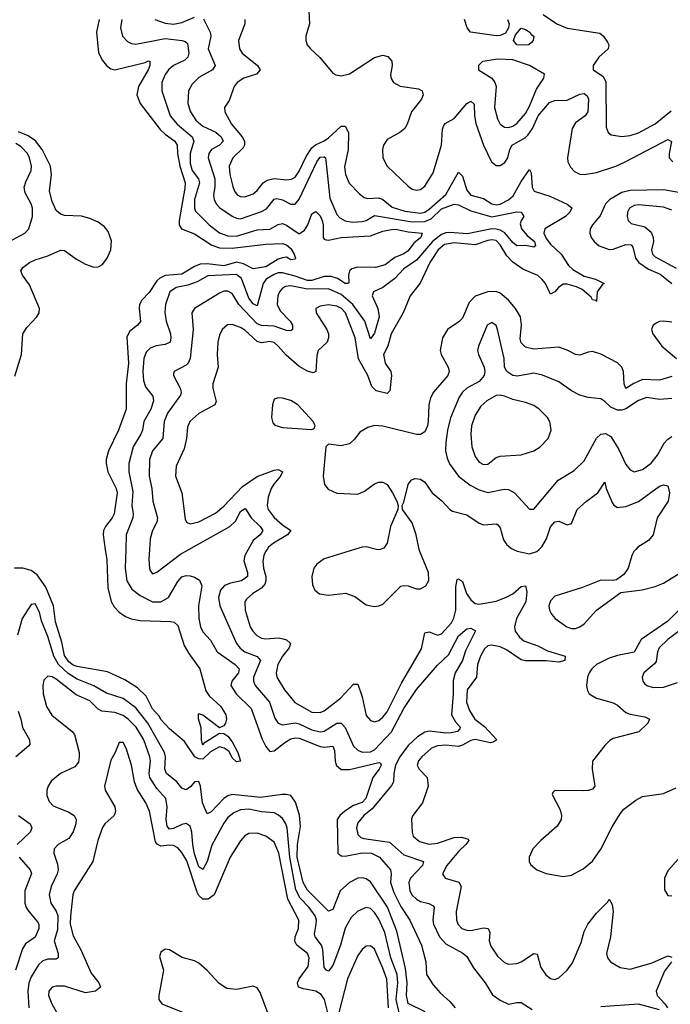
# Model space of a CAD drawing. Header units: inches. Extents: x 1843162 to 1959474, y 907081 to 1016326.
# Tile 311 of 656: x 1933955 to 1937062, y 917828 to 922529. Entities that reach past the tile are written whole.
import ezdxf

# ---------------------------------------------------------------- set-up
doc = ezdxf.new("R2010")
doc.units = ezdxf.units.IN
doc.header["$MEASUREMENT"] = 0
doc.layers.add('B9931', color=7, linetype='Continuous')
doc.layers.add('B9932', color=7, linetype='Continuous')

msp = doc.modelspace()

# ---------------------------------------------------------------- linework, layer by layer
at = {"layer": 'B9931', "color": 5}
for points, elevation in [([(1934364.1, 920000), (1934371.9, 919950), (1934376.5, 919816.5), (1934391.5, 919751.5), (1934405.7, 919725.7), (1934430, 919700.9), (1934460.1, 919680.1), (1934488.1, 919668.1), (1934530, 919659.8), (1934675.8, 919655.8), (1934692.8, 919652.8), (1934710, 919637.3), (1934741.2, 919541.2), (1934762.8, 919502.8), (1934814.9, 919430), (1934844.6, 919324.6), (1934860.4, 919300.4), (1934916.5, 919250), (1934939.1, 919210), (1934942.8, 919190), (1934938, 919170), (1934930, 919158), (1934910, 919148), (1934830, 919208.7), (1934810, 919215.3), (1934807.3, 919212.7), (1934807.7, 919192.3), (1934820.5, 919150), (1934822.4, 919090), (1934827.3, 919070), (1934830, 919066.8), (1934841.2, 919078.8), (1934910, 919122.8), (1934930, 919121), (1934950, 919107.3), (1934970, 919080.7), (1934996.5, 919030), (1935010, 918988), (1934990, 918985.1), (1934970, 919004.5), (1934955.4, 919035.4), (1934931.3, 919051.3), (1934910, 919057.6), (1934866.9, 919033.1), (1934830, 918997.7), (1934810, 919000.2), (1934791.2, 919010), (1934742, 919082), (1934670, 919142.9), (1934630, 919187.1), (1934622.3, 919202.3), (1934590, 919239.1), (1934559.1, 919299.1), (1934518.2, 919338.2), (1934457, 919377), (1934375, 919415), (1934230, 919440.8), (1934210, 919447.4), (1934190, 919462.9), (1934170, 919492.8), (1934156.7, 919556.7), (1934126.7, 919653.3), (1934116.7, 919730), (1934080, 919820), (1934038.5, 919878.5), (1934010, 919899.5), (1933970, 919910.7), (1933930, 919909.9)], 520), ([(1934461.8, 920000), (1934459.1, 919910), (1934466.5, 919850), (1934490.1, 919810.1), (1934530, 919779.6), (1934590, 919749.5), (1934630, 919749), (1934666.3, 919770), (1934710, 919847.3), (1934730, 919869.3), (1934750, 919875), (1934770, 919873.6), (1934790, 919867.5), (1934813.3, 919853.3), (1934825.5, 919825.5), (1934809.1, 919730), (1934811.1, 919670), (1934818.8, 919630), (1934830, 919606.4), (1934866.7, 919566.7), (1934898.9, 919510), (1934984.1, 919450), (1935002.9, 919430), (1934999.9, 919410), (1934968, 919370), (1934963, 919350), (1934989.5, 919310), (1935060.6, 919240.6), (1935113.6, 919093.6), (1935130, 919059.1), (1935150, 919035.6), (1935170, 919038), (1935222, 919078), (1935250, 919094.7), (1935270, 919100.8), (1935290, 919098.1), (1935390, 919058.5), (1935410, 919055.9), (1935450, 919060.2), (1935459.1, 919039.1), (1935461, 918990), (1935466.1, 918970), (1935490, 918948.3), (1935530, 918948.1), (1935670, 918982.2), (1935678.4, 918978.4), (1935681.7, 918970), (1935671.5, 918950), (1935641.2, 918910), (1935608.4, 918810), (1935590, 918790.9), (1935550, 918776.7), (1935508, 918750), (1935484, 918730), (1935471.5, 918710), (1935473.8, 918550), (1935490, 918536.8), (1935510, 918535.8), (1935590, 918551.6), (1935635.6, 918550), (1935674.1, 918530), (1935725.5, 918470), (1935728.9, 918450), (1935725.9, 918410), (1935741.8, 918361.8), (1935775.4, 918295.4), (1935818.6, 918230), (1935873.8, 918110), (1935895, 918030), (1935897.4, 917970), (1935930, 917920.7), (1935962.4, 917882.4), (1936010, 917841.3), (1936035.5, 917810)], 540), ([(1934575.4, 920000), (1934572.7, 919952.7), (1934574.7, 919910), (1934579.1, 919899.1), (1934590, 919883.6), (1934610, 919891.7), (1934722.8, 919977.2), (1934763.3, 920000)], 560), ([(1935046.7, 920000), (1935030.1, 919970), (1935025, 919945), (1935042.4, 919890), (1935042.7, 919870), (1935014.2, 919850), (1934961.6, 919838.4), (1934932.9, 919827.1), (1934914, 919806), (1934904, 919770), (1934910.8, 919730), (1934991.2, 919550), (1935008, 919528), (1935030, 919511.2), (1935089.2, 919489.2), (1935105.3, 919470), (1935072.6, 919390), (1935072.3, 919370), (1935079.2, 919350), (1935147.5, 919270), (1935174.1, 919194.1), (1935190.1, 919170.1), (1935210, 919161.9), (1935270, 919171.9), (1935290, 919167.7), (1935350, 919137.5), (1935390, 919128), (1935410, 919131.8), (1935470, 919170.5), (1935490, 919170.1), (1935509.8, 919149.8), (1935550, 919059.7), (1935570, 919041.1), (1935590, 919032.3), (1935630, 919033.8), (1935650, 919042), (1935730, 919128.4), (1935790, 919240.4), (1935850, 919330.9), (1935950, 919447.1), (1936003, 919497), (1936050, 919586.7), (1936090, 919620.7), (1936110, 919623.2), (1936131.2, 919611.2), (1936084.7, 919515.3), (1936070.5, 919470), (1936035.1, 919410), (1936025.5, 919374.5), (1936025.6, 919310), (1936017, 919210), (1936035.8, 919175.8), (1936059.7, 919150), (1936056.5, 919143.5), (1936046, 919130), (1936016.3, 919123.7), (1935990, 919122.2), (1935912, 919132), (1935890, 919127.2), (1935854.7, 919105.3), (1935810, 919063.6), (1935770.1, 919010), (1935750.4, 918970), (1935742.3, 918930), (1935740.2, 918890), (1935730, 918872.4), (1935639, 918761), (1935598.2, 918730), (1935570, 918694.5), (1935563.6, 918670), (1935570, 918638), (1935584, 918624), (1935599, 918619), (1935721.3, 918601.3), (1935790, 918541.7), (1935883.7, 918510), (1935878.8, 918490), (1935821.5, 918430), (1935813.3, 918410), (1935818.6, 918370), (1935830, 918349.4), (1935850, 918329.5), (1935870, 918318.9), (1935909.5, 918309.5), (1935930, 918298.3), (1935934.6, 918290), (1935927.9, 918230), (1935931.8, 918210), (1935959.6, 918150), (1935990, 918116.4), (1936072, 918072), (1936090, 918055.3), (1936122.1, 918002.1), (1936178.2, 917930), (1936213.6, 917873.6), (1936250, 917846.9), (1936290, 917827.9), (1936330, 917836.9), (1936350, 917836.5), (1936402.7, 917802.7)], 560), ([(1935136.4, 920000), (1935129.6, 919990), (1935120.6, 919970), (1935116.3, 919943.7), (1935119, 919910), (1935130.9, 919870), (1935131.3, 919850), (1935126, 919834), (1935110, 919814.8), (1935069.1, 919790), (1935037.9, 919762.1), (1935030.9, 919749.1), (1935031.9, 919710), (1935055.9, 919630), (1935068.7, 919608.7), (1935088.4, 919588.4), (1935110, 919576.6), (1935130, 919572.7), (1935190, 919577.1), (1935213.4, 919573.4), (1935230, 919568), (1935248, 919550), (1935241.8, 919530), (1935210.6, 919490), (1935188.8, 919450), (1935180.4, 919410), (1935183.6, 919390), (1935219.5, 919330), (1935268.9, 919268.9), (1935350, 919222.9), (1935390, 919221.2), (1935410, 919229.5), (1935487.2, 919290), (1935550, 919356.1), (1935570, 919357.1), (1935590, 919295.5), (1935610, 919206.7), (1935630, 919182.4), (1935650, 919176.2), (1935670, 919182.7), (1935690, 919199), (1935710, 919224.3), (1935778.5, 919361.5), (1935874.3, 919525.7), (1935890, 919601.1), (1935910, 919606.4), (1935950, 919591.1), (1935970, 919596.4), (1936017.9, 919650), (1936028.8, 919671.2), (1936037.8, 919710), (1936038.5, 919821.5), (1936044.6, 919855.4), (1936050, 919858.8), (1936070, 919846.3), (1936089.5, 919790), (1936110, 919758.9), (1936130, 919741.5), (1936150, 919738.9), (1936230, 919753.2), (1936274.7, 919770), (1936310, 919787.7), (1936350, 919823.1), (1936370, 919825.5), (1936376.6, 919796.6), (1936371.7, 919750), (1936327.4, 919670), (1936317.8, 919630), (1936321.5, 919610), (1936341.3, 919581.2), (1936362.8, 919562.8), (1936430, 919538.8), (1936475.2, 919515.2), (1936559.6, 919490), (1936559, 919470), (1936530, 919461.2), (1936470, 919467.9), (1936370, 919467.4), (1936350, 919473.3), (1936280.1, 919520.1), (1936250, 919534.4), (1936210, 919543), (1936190, 919539), (1936174.5, 919525.5), (1936155.1, 919490), (1936141.5, 919450), (1936136.1, 919390), (1936091.7, 919330), (1936088.8, 919270), (1936102.6, 919230), (1936128.6, 919190), (1936174.8, 919154.8), (1936233, 919090), (1936219.6, 919080.4), (1936203.7, 919076.3), (1936130, 919091.4), (1936110, 919086.9), (1936070, 919064.7), (1936050, 919059.5), (1935990, 919065.1), (1935950, 919061.5), (1935922, 919050), (1935875.8, 919010), (1935859.7, 918990), (1935852.8, 918970), (1935862.3, 918950), (1935900.9, 918910), (1935906.4, 918870), (1935878.3, 918790), (1935832.6, 918730), (1935826.8, 918713.2), (1935828.7, 918650), (1935833.5, 918630), (1935864.5, 918604.5), (1935910, 918592), (1935950, 918596.9), (1936030, 918623.9), (1936065.7, 918625.7), (1936096.1, 918616.1), (1936100.3, 918610), (1936085.6, 918590), (1936050, 918557.3), (1935995, 918490), (1935974.7, 918450), (1935986.4, 918430), (1936051.5, 918411.5), (1936062.9, 918390), (1936039.3, 918270), (1936040.7, 918230), (1936048.4, 918208.4), (1936066.2, 918190), (1936090, 918181), (1936110, 918180.1), (1936170, 918192.2), (1936192.3, 918190), (1936200.4, 918170), (1936197.8, 918130), (1936204.6, 918104.6), (1936237.3, 918057.3), (1936270, 918027.6), (1936290, 918019.8), (1936330, 918022.5), (1936350, 918030.1), (1936410, 918070.2), (1936426.6, 918066.6), (1936444.1, 918004.1), (1936468.2, 917968.2), (1936490, 917951), (1936510, 917945.6), (1936530, 917953.6), (1936569.9, 917990), (1936595, 918025), (1936636.7, 918123.3), (1936650, 918175.3), (1936668.4, 918210), (1936710, 918262.6), (1936763.2, 918316.8), (1936770, 918330.4), (1936784.2, 918304.2), (1936788.7, 918270), (1936776.8, 918150), (1936757.6, 918070), (1936762.6, 918050), (1936776.5, 918030), (1936823, 918003), (1936870, 917995.7), (1936974.9, 918025.1), (1937050, 918058.6), (1937070, 918053.4)], 580), ([(1935554.3, 920000), (1935410, 919954.9), (1935374, 919930), (1935359.2, 919910), (1935351.1, 919870), (1935353.8, 919830), (1935364.7, 919804.7), (1935387.3, 919787.3), (1935430, 919781.8), (1935510.7, 919790.7), (1935554.9, 919774.9), (1935610, 919735.6), (1935647.9, 919727.9), (1935670, 919730.3), (1935690, 919738.9), (1935776.1, 919823.9), (1935790, 919828.1), (1935810, 919825.8), (1935850, 919811.6), (1935869.1, 919810.9), (1935894.8, 919825.2), (1935908.7, 919851.3), (1935907.4, 919890), (1935865.7, 919990), (1935863.5, 920000)], 620), ([(1935677.1, 920000), (1935670, 919997.6), (1935659.9, 920000)], 620), ([(1936313.7, 920000), (1936331.4, 919991.4), (1936390, 919978.2), (1936425.5, 919990), (1936436.2, 920000)], 620), ([(1936897.6, 920000), (1936888.6, 919990), (1936878.4, 919970), (1936861.2, 919910), (1936839.6, 919880.4), (1936805.7, 919854.3), (1936790, 919850.8), (1936730, 919853.6), (1936642.3, 919817.7), (1936510, 919776.2), (1936490, 919754.6), (1936482.7, 919730), (1936484.6, 919710), (1936494.1, 919690), (1936512.3, 919670), (1936567.7, 919630), (1936590, 919622.6), (1936610, 919622.7), (1936630, 919629.6), (1936650, 919644.3), (1936709.9, 919710.1), (1936825.2, 919794.8), (1936927.3, 919807.3), (1936990, 919823.1), (1937030, 919839.1), (1937130, 919900.1)], 620), ([(1935892.3, 917792.3), (1935810, 917832), (1935802.5, 917870), (1935806, 917930), (1935798.3, 917998.3), (1935756.2, 918176.2), (1935711.6, 918291.6), (1935630, 918412.6), (1935610, 918426.9), (1935590, 918431.7), (1935570, 918429.3), (1935530, 918408.7), (1935486.1, 918370), (1935450, 918280.3), (1935430, 918273), (1935330, 918373.2), (1935309.1, 918410), (1935280.9, 918530), (1935281.2, 918590), (1935296.4, 918676.4), (1935290.9, 918730.9), (1935272.2, 918792.2), (1935250, 918824.1), (1935230, 918829.9), (1935209.4, 918829.4), (1935105.5, 918814.5), (1934970, 918829.2), (1934950, 918823.8), (1934929.8, 918810.2), (1934870, 918746.8), (1934850, 918736.9), (1934827.6, 918790), (1934819.2, 918870), (1934810, 918890.8), (1934790, 918889.7), (1934772.9, 918867.1), (1934750, 918851.7), (1934730, 918859.3), (1934706.3, 918890), (1934656.5, 918930), (1934647.8, 918950), (1934651.8, 919010), (1934647.3, 919030), (1934567.3, 919170), (1934510, 919242.7), (1934450, 919288.3), (1934370, 919312.6), (1934309, 919349), (1934230, 919380.4), (1934186.7, 919406.7), (1934141, 919450), (1934118.4, 919490), (1934090, 919583.5), (1934059.4, 919659.4), (1934050, 919699.5), (1934030, 919739.7), (1934010, 919736.3), (1933967.2, 919670), (1933944.2, 919590)], 540), ([(1937110, 919717.6), (1937050, 919657.7), (1936923.3, 919570), (1936890.1, 919509.9), (1936810, 919493.9), (1936770, 919480.4), (1936710, 919449.5), (1936688, 919430), (1936674.2, 919410), (1936666.1, 919390), (1936662.5, 919350), (1936665.9, 919325.9), (1936675.3, 919310), (1936710.4, 919290), (1936790, 919267.9), (1936810, 919256.4), (1936850, 919221.3), (1936870, 919213.2), (1936940.3, 919200.3), (1936962, 919190), (1936954.7, 919170), (1936912, 919128), (1936790, 919097.2), (1936772.8, 919087.2), (1936750, 919064.2), (1936691, 918989), (1936688.3, 918950), (1936701.5, 918870), (1936690, 918855.3), (1936671.6, 918848.4), (1936647.3, 918847.3), (1936510.7, 918849.3), (1936501.1, 918838.9), (1936497.3, 918830), (1936536.6, 918756.6), (1936543.1, 918730), (1936541.5, 918710), (1936522.3, 918677.7), (1936443.6, 918610), (1936405.5, 918570), (1936388.1, 918530), (1936387.9, 918510), (1936395.1, 918495.1), (1936424.4, 918470), (1936470, 918452.9), (1936550, 918438), (1936590, 918443.8), (1936645.9, 918474.1), (1936690, 918511.1), (1936730, 918568.2), (1936784.5, 918675.5), (1936822.1, 918737.9), (1936840.8, 918759.2), (1936898, 918802), (1936930, 918819.8), (1937030, 918835), (1937090, 918861.4)], 620), ([(1937150, 919644.9), (1937050, 919570.4), (1937009.4, 919530.6), (1937000.4, 919510), (1936994.7, 919465.3), (1936986.7, 919453.3), (1936936, 919410), (1936927.2, 919390), (1936930.4, 919370), (1936939.4, 919359.4), (1936950.5, 919350), (1936980.2, 919340.2), (1937030, 919341.6), (1937095.7, 919364.3)], 640), ([(1935767.1, 917787.1), (1935752.4, 917850), (1935760.9, 917930), (1935757.1, 917970), (1935727.2, 918050), (1935699.2, 918170), (1935670, 918233.8), (1935650, 918265.7), (1935630, 918284.8), (1935610, 918289.8), (1935570, 918271.6), (1935537.8, 918242.2), (1935510, 918191.1), (1935487.9, 918110), (1935450, 918012.6), (1935430, 917985.4), (1935420.9, 917990), (1935410, 918002.7), (1935402.8, 918090), (1935397, 918110), (1935366.7, 918150), (1935362.8, 918162.8), (1935371.2, 918210), (1935371.9, 918230), (1935366.5, 918250), (1935338.3, 918290), (1935294.6, 918334.6), (1935274, 918374), (1935245.9, 918530), (1935232.4, 918670), (1935226.2, 918690), (1935210, 918714.5), (1935191.3, 918731.3), (1935170, 918741.7), (1935110, 918746.6), (1935050, 918759.5), (1935010, 918756.4), (1934978.5, 918741.5), (1934950, 918719.1), (1934930, 918693.2), (1934873, 918587), (1934851, 918510), (1934830, 918471.6), (1934810, 918484.6), (1934790, 918546.8), (1934781.7, 918590), (1934777.9, 918650), (1934770, 918677.6), (1934750, 918691.3), (1934730, 918686.9), (1934690, 918666.8), (1934670, 918664.7), (1934659, 918679), (1934654.6, 918710), (1934660.3, 918770), (1934653.2, 918810), (1934610, 918858), (1934577.4, 918910), (1934573.3, 918930), (1934579.7, 918990), (1934576.4, 919010), (1934548.5, 919090), (1934511.5, 919151.5), (1934473.8, 919190), (1934450, 919207), (1934410, 919220.9), (1934347, 919227), (1934330, 919237.6), (1934290, 919276.2), (1934225.3, 919305.3), (1934130, 919380.9), (1934110, 919391.4), (1934090, 919394.5), (1934070, 919375.1), (1934065.4, 919350), (1934067.2, 919310), (1934084.1, 919250), (1934109, 919209), (1934206, 919130), (1934216.6, 919116.6), (1934238.9, 919030), (1934240.1, 919010), (1934235.4, 918984.6), (1934218.7, 918961.3), (1934150, 918929.8), (1934106.4, 918893.6), (1934091, 918870), (1934085.4, 918850), (1934085.2, 918825.2), (1934096, 918796), (1934115.1, 918775.1), (1934190, 918745), (1934214.9, 918730), (1934224.7, 918710), (1934224, 918690), (1934210, 918651.3), (1934190, 918619.8), (1934139.5, 918590), (1934120.3, 918570), (1934118.5, 918550), (1934136.4, 918496.4), (1934139.2, 918470), (1934134.3, 918450), (1934105.9, 918390), (1934095.6, 918350), (1934103.9, 918310), (1934130, 918272.7), (1934136.9, 918250), (1934136.2, 918183.8), (1934120.4, 918130), (1934138.4, 918070), (1934139, 918050), (1934130, 918042.8), (1934090, 918043.4), (1934065.2, 918034.8), (1934044.4, 918015.6), (1934010, 917958.9), (1933999.3, 917930), (1933994, 917890), (1933999.2, 917810)], 560), ([(1933947.6, 919227.6), (1933961.4, 919190), (1933968.8, 919150), (1934002.8, 919090), (1934003.7, 919070), (1933998.6, 919061.4), (1933937.1, 919010)], 540), ([(1935430, 917774.2), (1935410.3, 917850), (1935394.5, 917874.5), (1935370, 917890.9), (1935310, 917901.5), (1935286.8, 917910), (1935281.9, 917930), (1935290.4, 917950), (1935332.6, 918007.4), (1935337, 918050), (1935330, 918070.6), (1935278.7, 918110), (1935268.8, 918128.8), (1935271.2, 918150), (1935286.6, 918190), (1935288.2, 918230), (1935235.8, 918330), (1935193.1, 918550), (1935170, 918601.8), (1935130.4, 918630.4), (1935090, 918644.1), (1935050, 918642.6), (1935030, 918631.5), (1935010, 918608.7), (1934960.5, 918530), (1934884.6, 918350), (1934855.6, 918330), (1934829.2, 918330), (1934810, 918347.4), (1934802.9, 918362.9), (1934752.7, 918512.7), (1934730, 918552.4), (1934710, 918574.2), (1934690, 918585.7), (1934670, 918588), (1934630, 918583.3), (1934611.8, 918591.8), (1934603.3, 918603.3), (1934575.8, 918750), (1934557.3, 918790), (1934515.7, 918855.7), (1934503.8, 918890), (1934489.2, 918969.2), (1934463.5, 919050), (1934450, 919078.4), (1934430, 919077.2), (1934412, 919030), (1934390, 918994), (1934360.2, 918870), (1934363.9, 918850), (1934409.2, 918770), (1934412.9, 918750), (1934410, 918739.3), (1934407.1, 918730), (1934361.6, 918690), (1934350, 918671.2), (1934328.8, 918610), (1934304.4, 918510), (1934216.1, 918370), (1934208.5, 918350), (1934197.6, 918250), (1934197, 918210), (1934210, 918155.3), (1934247.5, 918087.5), (1934296, 917976), (1934333.6, 917930), (1934340.9, 917910), (1934317.4, 917890), (1934270, 917882.2), (1934170, 917913.8), (1934130, 917915), (1934111.1, 917908.9), (1934101.1, 917898.9), (1934094.3, 917890), (1934093.6, 917870), (1934108.5, 917830), (1934153.1, 917750)], 580), ([(1933950.2, 918730), (1934006, 918690), (1934013.8, 918670), (1934005.7, 918650), (1933943.2, 918590)], 540), ([(1933952.8, 918530), (1934006, 918470), (1934012.1, 918452.1), (1933980.4, 918370), (1933979.5, 918310), (1933985.6, 918290), (1933998.8, 918270), (1934040.8, 918220.8), (1934046.4, 918210), (1934047.4, 918190), (1934030, 918148.5), (1933983.2, 918116.8), (1933968, 918092), (1933935.3, 917990)], 540), ([(1937098.9, 918521.1), (1937050, 918465.6), (1937034.4, 918430), (1937034.7, 918374.7), (1937050, 918346.7), (1937070, 918344.9)], 620), ([(1935147.3, 917770), (1935104.4, 917884.4), (1935090, 917906), (1935070, 917913.7), (1934990, 917898.3), (1934943.8, 917903.8), (1934907.6, 917927.6), (1934850, 917989.8), (1934810, 918024), (1934790, 918035), (1934730.8, 918050.8), (1934670, 918087.8), (1934650, 918091.5), (1934630, 918077), (1934623.6, 918056.4), (1934642, 917990), (1934619.7, 917870), (1934619.6, 917850), (1934634, 917830), (1934733, 917790)], 620), ([(1935715.9, 917810), (1935707.9, 917947.9), (1935690, 918000.8), (1935650, 918090.9), (1935630, 918107.6), (1935610, 918104.5), (1935590, 918089.8), (1935570, 918061), (1935520.1, 917950), (1935478.3, 917781.7)], 580), ([(1937067.9, 918030), (1937033.8, 917986.2), (1936994, 917890), (1936999.3, 917870), (1937036.5, 917830), (1937048.4, 917810)], 580), ([(1937010, 917801.6), (1936910, 917828.1), (1936730, 917815.9)], 580)]:
    msp.add_lwpolyline(points, dxfattribs=dict(at, elevation=elevation))
at = {"layer": 'B9932', "color": 5}
for points, elevation in [([(1935335.5, 922570), (1935339.3, 922510), (1935322.2, 922450), (1935321.2, 922430), (1935328.1, 922410), (1935343.6, 922390), (1935388.3, 922348.3), (1935450, 922273.8), (1935465.4, 922265.4), (1935490, 922262.1), (1935530, 922270.7), (1935650, 922348.9), (1935690, 922360.8), (1935713.4, 922353.4), (1935731.6, 922331.6), (1935733.5, 922310), (1935726.6, 922266.6), (1935728.8, 922248.8), (1935740.9, 922230), (1935772.7, 922212.7), (1935859.1, 922199.1), (1935877.8, 922190), (1935881.5, 922170), (1935874.2, 922150), (1935825.6, 922090), (1935805.9, 922030), (1935794.7, 922010), (1935770, 921990.6), (1935710, 921957.8), (1935691.8, 921930), (1935687, 921910), (1935689.7, 921870), (1935710.1, 921830), (1935810, 921735), (1935830, 921720.9), (1935850, 921714.6), (1935870, 921718.7), (1935890, 921734.2), (1935930, 921798), (1935970.3, 921930), (1935973.7, 922006.3), (1935978.4, 922021.6), (1935986.9, 922033.1), (1936030, 922057.6), (1936089.9, 922130), (1936110, 922140.5), (1936125.6, 922125.6), (1936126.6, 922070), (1936133.4, 922033.4), (1936170, 921930.3), (1936208.3, 921850), (1936230, 921832.4), (1936250, 921832.8), (1936272.7, 921847.3), (1936285.8, 921870), (1936295.7, 921910), (1936307.6, 921930), (1936370, 921966.6), (1936381.8, 921978.2), (1936403.4, 922010), (1936431.4, 922070), (1936485.5, 922134.5), (1936510, 922143.2), (1936570, 922145), (1936630, 922173.1), (1936650, 922177.4), (1936665.1, 922165.1), (1936670.7, 922150.7), (1936667.9, 922090), (1936655.1, 922070), (1936610, 922036.7), (1936594.1, 922010), (1936571, 921870), (1936573.3, 921850), (1936585.4, 921825.4), (1936604.7, 921804.7), (1936630, 921791.9), (1936650, 921790.1), (1936710, 921800.2), (1936801.4, 921830), (1936847.2, 921850), (1937050, 921957.6), (1937067.8, 921947.8), (1937056, 921890), (1937056.1, 921870), (1937073.8, 921850)], 620), ([(1936454.8, 922554.8), (1936519.5, 922510), (1936570, 922489.3), (1936725.6, 922465.6), (1936743.1, 922450), (1936762, 922422), (1936768.2, 922410), (1936766, 922390), (1936720.3, 922350), (1936694.4, 922310), (1936693, 922290), (1936740.3, 922260.3), (1936754.6, 922234.6), (1936756.5, 922016.5), (1936764.9, 921990), (1936779.9, 921979.9), (1936830, 921971.1), (1936870, 921976.8), (1936910, 921988.9), (1936990, 922032.6), (1937066.1, 922093.9)], 640), ([(1934334.9, 922530), (1934322.3, 922470), (1934331.5, 922371.5), (1934350, 922334.9), (1934369.2, 922310), (1934390, 922294.7), (1934410, 922290.2), (1934555, 922325), (1934570, 922332.7), (1934576.4, 922330), (1934576.6, 922310), (1934568.1, 922290), (1934521.9, 922210), (1934514.5, 922170), (1934530.6, 922130), (1934625.4, 922005.4), (1934650, 921982.4), (1934696.6, 921950), (1934706.9, 921930), (1934708.6, 921890), (1934720.5, 921830), (1934745.4, 921750), (1934744.7, 921724.7), (1934716.3, 921570), (1934717.5, 921550), (1934727.5, 921530), (1934790, 921506.7), (1934873.5, 921453.5), (1934910, 921439.9), (1934970, 921438.6), (1935130, 921457.4), (1935210, 921460.8), (1935230, 921454.8), (1935250, 921436.6), (1935266.7, 921410), (1935271.7, 921390), (1935270, 921385.2), (1935250, 921382), (1935230, 921395.6), (1935210, 921392.4), (1935190, 921386.3), (1935130.2, 921350), (1935070, 921339.8), (1935023.5, 921363.5), (1934990, 921371.2), (1934930, 921354.4), (1934850, 921363.1), (1934817.8, 921362.2), (1934790, 921351.2), (1934730, 921314.9), (1934650, 921307.4), (1934624.8, 921295.2), (1934610, 921282.2), (1934573.3, 921226.7), (1934538.4, 921190), (1934527.7, 921170), (1934525.4, 921150), (1934531.8, 921088.2), (1934518.6, 921070), (1934480.2, 921039.8), (1934466.5, 921013.5), (1934474.8, 920890), (1934463.8, 920790), (1934464.2, 920670), (1934427.3, 920570), (1934379.1, 920470), (1934368.4, 920430), (1934367.9, 920410), (1934376.3, 920370), (1934415.7, 920290), (1934420.3, 920270), (1934406.6, 920170), (1934396.6, 920150), (1934364.8, 920110), (1934355.1, 920090), (1934353.3, 920070), (1934364.1, 920000)], 520), ([(1934443.8, 922530), (1934437.5, 922490), (1934445.5, 922450), (1934470, 922424.6), (1934490, 922415.5), (1934510, 922412.9), (1934650, 922438.9), (1934730.4, 922430), (1934745.6, 922425.6), (1934756.2, 922416.2), (1934763.5, 922370), (1934758.9, 922350), (1934743.4, 922336.6), (1934690.1, 922309.9), (1934666.7, 922290), (1934650, 922267.4), (1934634.5, 922230), (1934634.6, 922190), (1934674, 922070), (1934707.3, 922030), (1934778.7, 921970), (1934787.5, 921950), (1934770.1, 921890), (1934770, 921843), (1934779.5, 921810), (1934808.4, 921770), (1934813.4, 921750), (1934789.4, 921670), (1934789.7, 921630), (1934795.4, 921615.4), (1934860.1, 921550), (1934910, 921512.1), (1934950, 921497.4), (1934990, 921496.1), (1935090, 921525.7), (1935150.2, 921529.8), (1935190, 921551.9), (1935210, 921556.8), (1935230, 921548.1), (1935290, 921507), (1935315.6, 921524.4), (1935332, 921550), (1935350, 921602), (1935370, 921613.2), (1935390, 921593.5), (1935399.9, 921570), (1935404.4, 921550), (1935403.7, 921490), (1935410, 921481.2), (1935418.5, 921478.5), (1935430, 921476.8), (1935490, 921489.7), (1935630, 921497), (1935690, 921519), (1935730, 921528), (1935750, 921528.8), (1935810, 921515.6), (1935876.5, 921510), (1935870.7, 921490), (1935838.1, 921461.9), (1935810, 921425.5), (1935790, 921410.6), (1935746.2, 921393.8), (1935700.9, 921359.1), (1935654.4, 921345.6), (1935570, 921348), (1935540.6, 921339.4), (1935530.5, 921329.5), (1935526.2, 921310), (1935527.5, 921272.5), (1935521, 921270), (1935510, 921269.1), (1935473.2, 921293.2), (1935442.7, 921302.7), (1935410, 921303.2), (1935350, 921283.9), (1935330, 921283.4), (1935270, 921305.2), (1935210, 921320.5), (1935190, 921320), (1935170, 921313.2), (1935131.6, 921290), (1935118.2, 921270), (1935090, 921163.8), (1935070, 921173), (1935050, 921199.9), (1935013.8, 921293.8), (1934990, 921313.2), (1934853.3, 921306.7), (1934802.6, 921277.4), (1934758.1, 921261.9), (1934702.6, 921250), (1934671.6, 921230), (1934651.8, 921170), (1934648.9, 921131.1), (1934654.6, 921090), (1934675.1, 921030), (1934677.7, 921010), (1934673.2, 920990), (1934650, 920979.1), (1934607.8, 920972.2), (1934578.5, 920961.5), (1934558.9, 920941.1), (1934548.5, 920911.5), (1934543.4, 920850), (1934545.8, 920805.8), (1934556.2, 920776.2), (1934591.5, 920731.5), (1934594.7, 920710), (1934582.1, 920670), (1934548, 920610), (1934541.4, 920570), (1934533.3, 920550), (1934497.1, 920490), (1934476.8, 920410), (1934476.6, 920370), (1934496.2, 920276.2), (1934491, 920210), (1934496.8, 920170), (1934495.1, 920150), (1934463.8, 920070), (1934461.8, 920000)], 540), ([(1934833.7, 922533.7), (1934865.5, 922470), (1934867.9, 922450), (1934854.7, 922390), (1934888.3, 922310), (1934876.1, 922290), (1934810, 922253.7), (1934778.2, 922221.8), (1934761.9, 922190), (1934758.8, 922130), (1934770.6, 922090), (1934796.6, 922050), (1934830, 922021.6), (1934892.4, 921992.4), (1934917.8, 921970), (1934927.3, 921950), (1934910.2, 921930), (1934870.5, 921909.5), (1934858.3, 921890), (1934855.8, 921870), (1934887.6, 921770), (1934887.9, 921732.1), (1934880.8, 921690), (1934883.3, 921670), (1934893.8, 921650), (1934911.4, 921631.4), (1934970, 921590.7), (1934990, 921581), (1935010, 921579.1), (1935110, 921614.2), (1935133.2, 921626.8), (1935170, 921672.9), (1935183.9, 921676.1), (1935210, 921668.6), (1935250, 921648.3), (1935270, 921647.9), (1935290, 921672.3), (1935374.1, 921850), (1935390, 921873.5), (1935410, 921875), (1935415.5, 921870), (1935417.6, 921857.6), (1935436.7, 921676.7), (1935470, 921599.2), (1935484, 921584), (1935508.9, 921568.9), (1935542.5, 921562.5), (1935590, 921565.8), (1935610, 921570.1), (1935650, 921593.7), (1935830, 921564), (1935890, 921565.7), (1935920.9, 921579.1), (1935970, 921625.5), (1936030, 921648.3), (1936050, 921645.6), (1936110, 921616.5), (1936210, 921588.5), (1936330, 921611.5), (1936350, 921610.2), (1936363.1, 921590), (1936349.2, 921570.8), (1936345.1, 921554.9), (1936351.4, 921530), (1936379.3, 921499.3), (1936414.3, 921470), (1936418.7, 921450), (1936410, 921443.1), (1936370.8, 921450.8), (1936330, 921448.8), (1936310, 921465.8), (1936272.4, 921512.4), (1936250, 921524.9), (1936230, 921529.7), (1936210, 921531.1), (1936093.5, 921506.5), (1936010, 921513), (1935990, 921512.1), (1935970, 921504.3), (1935925.8, 921470), (1935850, 921381.2), (1935790, 921340.4), (1935747.1, 921292.9), (1935690.1, 921249.9), (1935644.4, 921230), (1935638.8, 921210), (1935665.8, 921150), (1935671.5, 921110), (1935650, 921031.8), (1935630, 921005.1), (1935602.9, 921090), (1935546.7, 921170), (1935490, 921217.9), (1935430, 921244.9), (1935330, 921243.4), (1935250, 921258), (1935225.3, 921254.7), (1935210, 921247.5), (1935196.2, 921230), (1935188.5, 921210), (1935184.8, 921170), (1935199.6, 921139.6), (1935247.6, 921090), (1935258.8, 921070), (1935257.6, 921050), (1935250, 921044.4), (1935230, 921045.7), (1935170, 921065.7), (1935110, 921068.4), (1935090, 921076.7), (1935002, 921170), (1934970, 921221.8), (1934950, 921233.2), (1934930, 921232.4), (1934910, 921223), (1934789.5, 921150.5), (1934777.6, 921130), (1934783.3, 921050), (1934769.2, 920910.8), (1934760.2, 920890), (1934750, 920879), (1934692.7, 920850), (1934690, 920838), (1934689.1, 920830), (1934721.2, 920770), (1934726.9, 920750), (1934723.1, 920736.9), (1934661.3, 920650), (1934645.9, 920610), (1934639.3, 920530), (1934590, 920470.8), (1934574.7, 920430), (1934574.2, 920350), (1934586, 920290), (1934590.9, 920230), (1934613.2, 920150), (1934609.5, 920130), (1934590.1, 920090), (1934578.3, 920050), (1934575.4, 920000)], 560), ([(1934600.3, 922530), (1934650, 922512.3), (1934690, 922507.5), (1934730, 922515.4), (1934790, 922542)], 560), ([(1935030.2, 922530), (1935030.7, 922510), (1935000.5, 922430), (1935004.8, 922390), (1935017.7, 922370), (1935090.8, 922310), (1935102.9, 922290), (1935086.3, 922270), (1935025.8, 922250), (1934993.4, 922230), (1934979.4, 922210), (1934955.8, 922144.2), (1934934, 922110), (1934935.5, 922090), (1934967.3, 922030), (1935018.3, 921970), (1935029.5, 921950), (1935029, 921930), (1935021.8, 921918.2), (1934972.5, 921870), (1934955.3, 921830), (1934958.3, 921790), (1934973.5, 921733.5), (1934981.3, 921710), (1934993.1, 921693.1), (1935010, 921685), (1935030, 921683.4), (1935070, 921697.2), (1935090, 921714.3), (1935117.7, 921750), (1935136.5, 921763.5), (1935170, 921771.4), (1935230, 921765.5), (1935252.6, 921767.4), (1935270, 921777.6), (1935290, 921806.1), (1935323.4, 921876.6), (1935350, 921916.9), (1935368.1, 921931.9), (1935410, 921950.8), (1935430, 921965.2), (1935490, 922020.9), (1935510, 922020.2), (1935525.9, 921990), (1935523.8, 921910), (1935506.9, 921826.9), (1935510.8, 921790), (1935528.7, 921748.7), (1935577.5, 921697.5), (1935600.2, 921680.2), (1935615.8, 921675.8), (1935670, 921679.3), (1935690, 921671.3), (1935734.5, 921634.5), (1935795, 921615), (1935870, 921606.3), (1935890, 921611), (1935910, 921624.5), (1935990, 921694.7), (1936050, 921802), (1936070, 921781.5), (1936090, 921715.8), (1936110, 921691.6), (1936170, 921675.5), (1936210, 921649.7), (1936230, 921645.6), (1936250, 921649.3), (1936290, 921669.4), (1936311.3, 921688.7), (1936350, 921756.3), (1936390, 921813.4), (1936397.7, 921797.7), (1936402, 921730), (1936411.3, 921711.3), (1936486.3, 921686.3), (1936568.8, 921648.8), (1936591.1, 921631.1), (1936582.3, 921610), (1936561.6, 921590), (1936463.3, 921530), (1936457.4, 921510), (1936470, 921484.2), (1936490, 921457.6), (1936540.5, 921410), (1936576.3, 921356.3), (1936596.4, 921336.4), (1936650, 921305), (1936704.9, 921290), (1936747, 921270), (1936736.3, 921263.7), (1936713.2, 921230), (1936710, 921184), (1936708.4, 921188.4), (1936690, 921191.1), (1936684, 921204), (1936641, 921241), (1936614.1, 921254.1), (1936570, 921266.4), (1936550, 921265.8), (1936528.9, 921251.1), (1936510, 921229.9), (1936490, 921218.4), (1936465.8, 921270), (1936450, 921289.4), (1936430, 921307.4), (1936358.6, 921338.6), (1936310, 921371.3), (1936281.5, 921401.5), (1936250, 921453.9), (1936230, 921474.4), (1936210, 921478.6), (1936190, 921474.6), (1936130, 921453.8), (1936030, 921464.4), (1935984, 921456), (1935954.4, 921430), (1935913.7, 921370), (1935868.3, 921271.7), (1935820.6, 921210), (1935786.4, 921130), (1935729.1, 921030), (1935714, 920970), (1935692.3, 920930), (1935700.7, 920890), (1935727, 920850), (1935731.1, 920831.1), (1935723.2, 920756.8), (1935710, 920743.7), (1935657.2, 920757.2), (1935637.2, 920777.2), (1935617.5, 920830), (1935572.7, 920910), (1935557.5, 921010), (1935510.6, 921129.4), (1935492.7, 921150), (1935470, 921161.8), (1935430, 921167.2), (1935390, 921160.8), (1935368.8, 921150), (1935370.3, 921130), (1935422.2, 921050), (1935430.2, 921030), (1935430.2, 921010), (1935422.8, 920990), (1935380.9, 920950), (1935373.7, 920926.3), (1935370.1, 920849.9), (1935356.9, 920843.1), (1935330, 920850.4), (1935290, 920874.1), (1935227.1, 920927.1), (1935190, 920971), (1935170, 920987.3), (1935150, 920992.2), (1935110, 920986.7), (1935090, 920993.1), (1935030, 921047.5), (1935010, 921059.6), (1934970, 921074.5), (1934947.6, 921072.4), (1934922.7, 921050), (1934910, 921023.6), (1934901.9, 920990), (1934897.9, 920930), (1934903.5, 920870), (1934877.3, 920790), (1934878.1, 920770), (1934894.1, 920705.9), (1934887.5, 920690), (1934810, 920648.1), (1934767.4, 920610), (1934755.9, 920584.1), (1934751.3, 920530), (1934740.1, 920479.9), (1934702.4, 920397.6), (1934699.2, 920350), (1934728.9, 920270), (1934744.8, 920144.8), (1934752.4, 920130), (1934770, 920122), (1934810, 920132.1), (1934890, 920173.3), (1934930, 920206.8), (1935019.6, 920300.4), (1935090, 920347.8), (1935170, 920379), (1935190, 920381), (1935210.9, 920370.9), (1935201.5, 920350), (1935168.3, 920311.7), (1935156.9, 920290), (1935141.2, 920250), (1935136.6, 920210), (1935142.5, 920190), (1935170, 920151.5), (1935210, 920117.1), (1935250.4, 920090), (1935233.7, 920070), (1935166.6, 920030), (1935143.3, 920010), (1935136.4, 920000)], 580), ([(1936285.1, 922530), (1936291.9, 922510), (1936289.2, 922490), (1936275.2, 922464.8), (1936250, 922453.3), (1936230, 922452.3), (1936107.9, 922470), (1936091.7, 922490), (1936078.8, 922530)], 620), ([(1933932.6, 920827.4), (1933963.8, 920930), (1933969.9, 921030), (1933990, 921059), (1934037.6, 921110), (1934048.1, 921130), (1934050.4, 921150), (1934002.8, 921262.8), (1933969.1, 921310), (1933961.5, 921330), (1933970, 921346), (1934002.4, 921370), (1934030, 921383.2), (1934090, 921402.5), (1934150, 921428.6), (1934170, 921426.8), (1934226.3, 921386.3), (1934270, 921362.5), (1934310, 921347.8), (1934330, 921348.9), (1934350, 921360.1), (1934372.6, 921390), (1934389.9, 921430.1), (1934393.2, 921473.2), (1934378.2, 921518.2), (1934360.4, 921540.4), (1934330, 921562.5), (1934290, 921580.4), (1934250, 921591.1), (1934170, 921593.8), (1934150, 921600.3), (1934130, 921618), (1934110, 921660.5), (1934097.4, 921710), (1934107.2, 921790), (1934102.8, 921830), (1934062.7, 921910), (1934030.8, 921950.8), (1933995.4, 921975.4), (1933950, 921993.4)], 520), ([(1933829.7, 921430), (1933979.7, 921510), (1933998.8, 921530), (1934016.1, 921590), (1934015.9, 921630), (1934010.5, 921650), (1933981.9, 921701.9), (1933977.3, 921730), (1933984.1, 921755.9), (1934009.9, 921810), (1934012.2, 921830), (1934002.4, 921870), (1933992, 921890), (1933962.9, 921922.9), (1933937.7, 921937.7)], 540), ([(1937110, 921702.2), (1937030, 921717.4), (1936870, 921713.6), (1936830, 921704.7), (1936772.7, 921670), (1936752.5, 921650), (1936727.1, 921592.9), (1936690.1, 921550), (1936679.8, 921530), (1936678.5, 921510), (1936684.7, 921490), (1936698.3, 921470), (1936722.3, 921450), (1936770, 921431.4), (1936790, 921434.1), (1936850, 921456.1), (1936874.6, 921454.6), (1936883.2, 921443.2), (1936895.2, 921390), (1936911.5, 921370), (1936958.2, 921338.2), (1937013.9, 921313.9), (1937070, 921270.4)], 620), ([(1937070, 921619.6), (1937030, 921634), (1936910, 921645.2), (1936890, 921642.4), (1936867, 921630), (1936857.1, 921610), (1936855.4, 921590), (1936860.2, 921570), (1936875.4, 921555.4), (1936940.1, 921540.1), (1936970, 921514.2), (1936980.8, 921490), (1936981.7, 921470), (1936972.4, 921430), (1936977.4, 921410), (1936990, 921397.8), (1937090, 921342.3)], 640), ([(1937070, 920825.7), (1937010, 920807.4), (1936930, 920810.7), (1936887.8, 920792.2), (1936850, 920768.2), (1936841.2, 920790), (1936839.2, 920850), (1936830.7, 920870.7), (1936810, 920891.1), (1936730, 920932.1), (1936690, 920944.2), (1936670, 920942), (1936630, 920927.4), (1936610, 920931.2), (1936570, 920952.1), (1936530, 920966.2), (1936410, 920955.6), (1936370, 920965.2), (1936350, 920987.1), (1936345.1, 921005.1), (1936352, 921072), (1936346.9, 921110), (1936322.8, 921150), (1936289.2, 921190), (1936250, 921223.2), (1936230, 921231.6), (1936190, 921229.3), (1936130.1, 921209.9), (1936101.2, 921178.8), (1936070, 921104.1), (1936052.9, 921087.1), (1935997.7, 921050), (1935973.6, 921010), (1935963.2, 920950), (1935967.6, 920930), (1936002, 920870), (1936006.9, 920850), (1935999.4, 920830), (1935931, 920750), (1935916.7, 920723.3), (1935909.1, 920690.9), (1935906.6, 920610), (1935902.9, 920590), (1935890, 920562.1), (1935870, 920548.9), (1935850, 920548.5), (1935690, 920588.3), (1935648.7, 920591.3), (1935617.5, 920582.5), (1935579.5, 920560.5), (1935554.1, 920525.9), (1935530, 920504.3), (1935490, 920495), (1935430, 920502.6), (1935416.5, 920490), (1935403.9, 920350), (1935411.1, 920310), (1935427.6, 920287.6), (1935470, 920268.3), (1935570, 920263.2), (1935602.6, 920277.4), (1935650, 920313.4), (1935670, 920321.4), (1935690, 920320.2), (1935710, 920309.1), (1935735.9, 920270), (1935756.5, 920230), (1935762.6, 920210), (1935761.1, 920190), (1935726.3, 920110), (1935710.6, 920030), (1935694.3, 920005.7), (1935677.1, 920000)], 620), ([(1937070, 921084.7), (1937030, 921089.9), (1937010, 921088.3), (1936997.7, 921082.3), (1936980.2, 921070), (1936977.2, 921062.8), (1936972.8, 921050), (1936978, 921030), (1937021.6, 920970), (1937091.4, 920911.4)], 620), ([(1937070, 920721.3), (1937010, 920716.1), (1936950, 920724.6), (1936910, 920711), (1936850, 920671.2), (1936830, 920664.1), (1936810, 920664.2), (1936778.7, 920678.7), (1936750, 920706.9), (1936730, 920719.7), (1936670, 920724.8), (1936630, 920736.8), (1936590, 920756.8), (1936530, 920800.3), (1936451.8, 920831.8), (1936410, 920841.6), (1936332.1, 920827.9), (1936310, 920831), (1936281.3, 920850), (1936269.9, 920870), (1936268.5, 920911.5), (1936237.2, 921050), (1936230, 921069.4), (1936210, 921083), (1936188.3, 921070), (1936145.8, 920970), (1936141.8, 920950), (1936146, 920930), (1936173.7, 920870), (1936176.4, 920850), (1936172.5, 920830), (1936150, 920801.7), (1936090, 920770.5), (1936069.3, 920750.7), (1936053.6, 920726.4), (1936012.1, 920627.9), (1935998.1, 920570), (1935990.1, 920510.1), (1935989.4, 920470), (1935996.2, 920436.2), (1936008.5, 920408.5), (1936050.1, 920350.1), (1936106.5, 920306.5), (1936150, 920283.6), (1936190, 920271.8), (1936268.3, 920288.3), (1936290, 920286.4), (1936317.8, 920270), (1936390, 920192.7), (1936410, 920192.2), (1936526.6, 920330), (1936602.7, 920377.3), (1936650, 920422.8), (1936709.3, 920530.7), (1936730, 920550.2), (1936752.6, 920552.6), (1936778.3, 920538.3), (1936816.4, 920476.4), (1936850, 920406), (1936870, 920380.2), (1936890, 920371.1), (1936930, 920381.6), (1936970, 920411.8), (1937000.5, 920450), (1937032, 920508), (1937050, 920527), (1937070, 920538.7)], 640), ([(1935863.5, 920000), (1935848.2, 920070), (1935830, 920126.9), (1935782.9, 920190), (1935782, 920210), (1935790, 920226), (1935809.8, 920310), (1935824.7, 920330), (1935842, 920338), (1935870, 920335.4), (1935890, 920320.7), (1935924.7, 920270), (1935971.6, 920231.6), (1936008.9, 920190), (1936022.1, 920182.1), (1936090, 920164.7), (1936150, 920124.7), (1936170, 920116.5), (1936230, 920122.7), (1936238, 920118), (1936250, 920103.1), (1936265.3, 920045.3), (1936282.2, 920022.2), (1936304.5, 920004.5), (1936313.7, 920000)], 620), ([(1936436.2, 920000), (1936448.5, 920011.5), (1936470.2, 920049.8), (1936490, 920107.1), (1936510, 920132.1), (1936530, 920134.1), (1936570, 920116.9), (1936590, 920123.2), (1936617.8, 920190), (1936662, 920230), (1936716.4, 920270), (1936750, 920321), (1936756.5, 920290), (1936784.6, 920224.6), (1936791.7, 920211.7), (1936810, 920199.7), (1936850, 920204.8), (1936910, 920228.3), (1937010, 920302.3), (1937030, 920308.7), (1937050, 920303), (1937057.7, 920270), (1937052.6, 920230), (1937000.1, 920150), (1936979.8, 920070), (1936958.1, 920041.9), (1936906.5, 920010), (1936897.6, 920000)], 620), ([(1934763.3, 920000), (1934959, 920110), (1934985.4, 920134.6), (1935010, 920180.2), (1935030, 920194.7), (1935032.9, 920192.9), (1935061.4, 920150), (1935104.4, 920110), (1935116.2, 920090), (1935104, 920070), (1935070, 920042.1), (1935046.7, 920000)], 560), ([(1935659.9, 920000), (1935610, 920011.7), (1935590, 920011.2), (1935554.3, 920000)], 620)]:
    msp.add_lwpolyline(points, dxfattribs=dict(at, elevation=elevation))
for points, elevation in [([(1936370, 922407.9), (1936330, 922408.6), (1936313.3, 922430), (1936323.3, 922456.7), (1936350, 922488.9), (1936370, 922483.2), (1936391.7, 922470), (1936398.3, 922458.3), (1936410.3, 922450), (1936406.8, 922430), (1936398.8, 922421.2), (1936386, 922410)], 620), ([(1936238.3, 922341.7), (1936165.5, 922330), (1936146, 922310), (1936145.5, 922290), (1936209.6, 922249.6), (1936224.1, 922230), (1936230.1, 922210.1), (1936221.9, 922110), (1936236.5, 922056.5), (1936250, 922030.3), (1936270, 922015.6), (1936290, 922014.7), (1936310, 922021.6), (1936330, 922033.2), (1936370, 922081.1), (1936390, 922116.5), (1936422.6, 922197.4), (1936458.9, 922250), (1936462, 922270), (1936390, 922311), (1936310, 922337.6)], 640), ([(1935190, 920724), (1935170, 920717), (1935162.8, 920690), (1935158.3, 920630), (1935164.2, 920604.2), (1935173, 920593), (1935210, 920581.8), (1935350, 920573), (1935362, 920578), (1935367, 920590), (1935356.8, 920610), (1935283.1, 920690), (1935250, 920710.6), (1935210, 920722)], 620), ([(1936250, 920737), (1936230, 920734.7), (1936185.2, 920710), (1936156.7, 920683.3), (1936130, 920640.4), (1936113.2, 920590), (1936108.9, 920550), (1936114.1, 920490), (1936130, 920444), (1936150, 920415.9), (1936170, 920405.4), (1936190, 920407), (1936230, 920438.2), (1936250, 920445.6), (1936350, 920451.1), (1936410, 920471.3), (1936441.1, 920490), (1936478.2, 920530), (1936493.1, 920570), (1936487.6, 920610), (1936475.6, 920630), (1936436.4, 920670), (1936410, 920687.3), (1936370, 920702.2), (1936310, 920715.8), (1936270, 920732)], 660)]:
    msp.add_lwpolyline(points, close=True, dxfattribs=dict(at, elevation=elevation))

doc.saveas('drawing.dxf')
